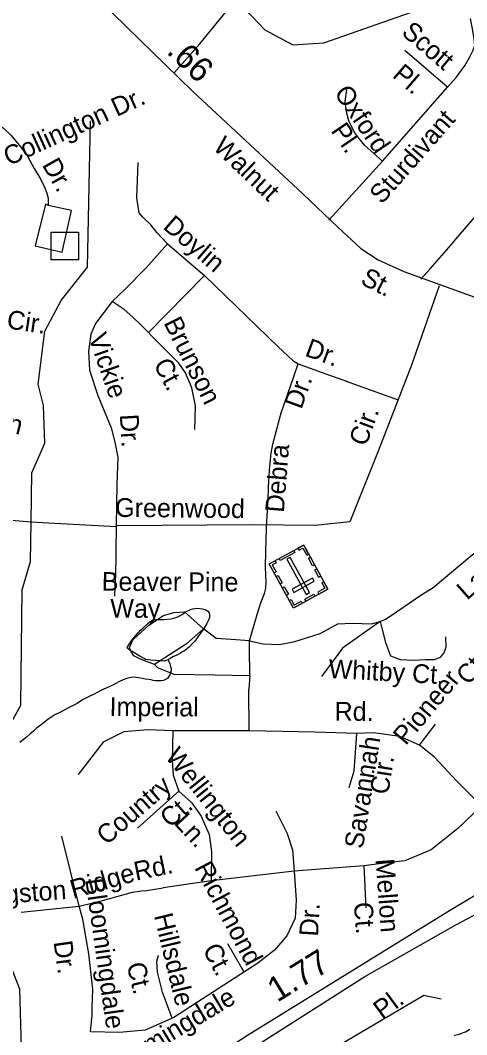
# Model space of a CAD drawing. Extents: x 2001466 to 2224147, y 644118 to 847247.
# Drawn here: x 2070435 to 2072696, y 730003 to 735142 of the extents above; entities that cross this region are included whole.
import ezdxf

# ---------------------------------------------------------------- set-up
doc = ezdxf.new("R2010")
doc.units = 0
for name, color, linetype in [('Exist Cultural Cemetery CELL', 7, 'Continuous'), ('Exist Hydrographic Creek Single Shore', 7, 'Continuous'), ('Exist Hydrographic Misc Water Feature', 7, 'Continuous'), ('Exist Road Non-System Structure Non-Sys Other Attributed CELL', 7, 'Continuous'), ('Exist Road Non-System Type 51', 7, 'Continuous'), ('Exist Road Non-System Type 51 Label', 7, 'Continuous'), ('Exist Road Primary US Divided Attributed', 7, 'Continuous'), ('Exist Road Primary US Mileage Hundredths English Label', 7, 'Continuous'), ('Exist Road Secondary Mileage Hundredths English Label', 7, 'Continuous'), ('Exist Road Secondary Type 51 Label', 7, 'Continuous'), ('Exist Road Secondary Type 51 Undivided 4 Lane Attributed', 7, 'Continuous')]:
    doc.layers.add(name, color=color, linetype=linetype)

msp = doc.modelspace()

# ---------------------------------------------------------------- linework, layer by layer
at = {"layer": 'Exist Cultural Cemetery CELL'}
for points in [[(2071992.6, 732260.1), (2071818, 732164.6), (2071695.8, 732388), (2071870.4, 732483.5)], [(2071841.5, 732467.6), (2071847, 732457.6), (2071866.3, 732468.1), (2071885.7, 732432.6), (2071895.4, 732438), (2071870.5, 732483.5)], [(2071825.5, 732445.9), (2071751.1, 732405.2), (2071745.6, 732415.2), (2071820.1, 732455.9)], [(2071724.8, 732403.9), (2071730.4, 732393.8), (2071711.1, 732383.3), (2071730.4, 732347.8), (2071720.7, 732342.5), (2071695.8, 732388)], [(2071882.9, 732233.5), (2071899.3, 732242.5), (2071802, 732420.4), (2071785.6, 732411.5)], [(2071904, 732422.2), (2071924.8, 732384.2), (2071914.8, 732378.7), (2071894.1, 732416.7)], [(2071740.4, 732330.1), (2071761.2, 732292.1), (2071751.2, 732286.6), (2071730.4, 732324.6)], [(2071936.3, 732363.2), (2071957.1, 732325.2), (2071947.1, 732319.7), (2071926.3, 732357.8)], [(2071924.2, 732300.3), (2071915.2, 732316.7), (2071811.9, 732260.2), (2071820.9, 732243.8)], [(2071971.8, 732298.1), (2071961.9, 732292.7), (2071977.3, 732264.5), (2071941.7, 732245), (2071947.1, 732235.2), (2071992.6, 732260.1)], [(2071772, 732272.2), (2071792.8, 732234.2), (2071782.8, 732228.7), (2071762, 732266.8)], [(2071927.6, 732224.6), (2071882.2, 732199.7), (2071876.7, 732209.7), (2071922.2, 732234.6)], [(2071797.1, 732202.6), (2071807, 732208.1), (2071822.5, 732179.8), (2071858.1, 732199.3), (2071863.4, 732189.5), (2071817.9, 732164.6)]]:
    msp.add_lwpolyline(points, close=True, dxfattribs=at)
at = {"layer": 'Exist Hydrographic Creek Single Shore'}
for points in [[(2070489.5, 732600.8), (2070493.9, 732850), (2070560, 732999.6), (2070552, 733190.1), (2070525.9, 733298.8), (2070558.9, 733567.2), (2070642, 733723), (2070775.1, 733890.9), (2070791.1, 734632.1)], [(2070674.9, 728631.2), (2070618, 728775.9), (2070533.9, 729158.2), (2070483.1, 729566.1), (2070450.1, 729642.2), (2070432, 730233.1), (2070256.1, 730683), (2070198, 730831.8), (2070197, 731074.6), (2070305.1, 731223.3), (2070305.1, 731433.2), (2070438, 731673.3), (2070444.9, 732257.2), (2070485.9, 732400.7), (2070489.5, 732600.8)]]:
    msp.add_lwpolyline(points, dxfattribs=at)
at = {"layer": 'Exist Hydrographic Misc Water Feature'}
for points in [[(2071533.1, 735279), (2071572.9, 735200.1), (2071673, 735093), (2071814.9, 735018), (2071973, 735027.9), (2072614, 735254.3), (2072686.4, 735293.2)], [(2071183.9, 731902.2), (2071171.8, 731898.4), (2071162, 731896.2), (2071148, 731896.3), (2071120, 731898.1), (2071096, 731900.1), (2071069.9, 731904.1), (2071062.1, 731908.1), (2071039.8, 731920), (2071015.8, 731935.9), (2071000, 731946), (2070991.8, 731950.1), (2070986.1, 731954.2), (2070978.1, 731959.8), (2070975.8, 731963.8), (2070977.6, 731968), (2070991.6, 731988.2), (2071001.6, 732004.1), (2071011.7, 732016), (2071019.7, 732026.1), (2071031.8, 732038.1), (2071043.5, 732052.1), (2071057.4, 732064.2), (2071079.6, 732084), (2071091.9, 732094.3), (2071101.7, 732102.1), (2071117.7, 732106.2), (2071135.5, 732106.3), (2071149.5, 732106.2), (2071161.4, 732106.5), (2071197.3, 732110.3), (2071217.6, 732114.2), (2071233.3, 732120.3), (2071255.5, 732132.4), (2071271.5, 732144.5), (2071283.6, 732150.4), (2071297.3, 732156.5), (2071309.4, 732160.7), (2071319.1, 732162.5), (2071329.3, 732164.6), (2071345.5, 732162.5), (2071357.4, 732160.7), (2071371.1, 732156.6), (2071379.6, 732152.5), (2071385.3, 732148.8), (2071391.4, 732140.5), (2071393.5, 732126.8), (2071393.5, 732116.7), (2071387.8, 732102.6), (2071379.6, 732086.8), (2071367.7, 732066.6), (2071357.4, 732050.8), (2071347.4, 732036.5), (2071333.8, 732018.7), (2071319.9, 731998.5), (2071305.7, 731982.8), (2071291.8, 731968.6), (2071283.8, 731960.5), (2071271.9, 731950.6), (2071263.9, 731946.5), (2071256.1, 731942.4), (2071245.7, 731936.3), (2071223.7, 731924.6), (2071211.6, 731918.3), (2071194, 731908.4), (2071183.9, 731902.2)], [(2071183.9, 731902.2), (2071192.1, 731882.4), (2071196, 731868.4), (2071198.3, 731858.3), (2071198.3, 731850.2), (2071196.2, 731838.3), (2071192.1, 731826.4), (2071186.2, 731816.3), (2071180.2, 731808.3), (2071170.2, 731802.5), (2071160.1, 731798.3), (2071148, 731796.1), (2071132.3, 731796.1), (2071120.4, 731796.3), (2071107.9, 731798.2), (2071098, 731800.1), (2071083.9, 731802.2), (2071068.1, 731804.2), (2071054.3, 731807.9), (2071036.1, 731810.3), (2071022.1, 731812), (2071008.2, 731814.1), (2070994.3, 731812.2), (2070974, 731807.9), (2070956.1, 731800.1), (2070938.1, 731791.9), (2070916.1, 731779.8), (2070898.3, 731771.9), (2070870, 731758), (2070846.2, 731747.8), (2070828, 731737.6), (2070808.5, 731727.5), (2070776.3, 731713.7), (2070750.7, 731699.4), (2070722.6, 731681.4), (2070696.3, 731667.5), (2070678.5, 731659.6), (2070638.7, 731637.3), (2070606.7, 731621.4), (2070574.5, 731599.1), (2070556.9, 731587.2), (2070534.3, 731567.1), (2070516.7, 731555.2), (2070500.7, 731539.3), (2070484.7, 731527.2), (2070466.9, 731511.2), (2070450.7, 731499.1), (2070432.8, 731483.1)], [(2072711.4, 730029.5), (2072693.1, 730017.7), (2072683.1, 730013.5), (2072665.2, 730007.7), (2072651.3, 730003.3), (2072633.2, 729999.6)]]:
    msp.add_lwpolyline(points, dxfattribs=at)
at = {"layer": 'Exist Road Non-System Structure Non-Sys Other Attributed CELL'}
msp.add_lwpolyline([(2070590.9, 734068), (2070729.9, 734068), (2070729.9, 733928.9), (2070590.9, 733928.9)], close=True, dxfattribs=at)
at = {"layer": 'Exist Road Non-System Type 51'}
for p, q in [((2072598.3, 734803.1), (2072382.2, 734989.5)), ((2072268.7, 734427.8), (2072598.3, 734803.1)), ((2071998.5, 734129.3), (2072268.7, 734427.8)), ((2071181.1, 734010), (2071367.5, 733848.4)), ((2072511.3, 733883.5), (2072628.7, 734018.1)), ((2072464.4, 733829.8), (2072511.3, 733883.5)), ((2071084.1, 733559.7), (2071367.5, 733848.4)), ((2072079.6, 733316.2), (2072277.7, 733245.2)), ((2072277.7, 733245.2), (2072348.9, 733219.7)), ((2070348.1, 732613.2), (2070489.5, 732600.8)), ((2070489.5, 732600.8), (2070548.2, 732597.6)), ((2070548.2, 732597.6), (2070920.8, 732577.3)), ((2072258.1, 732096.1), (2072266.5, 732062.5)), ((2071267.4, 731977), (2071115.5, 731878)), ((2071596.7, 731959.7), (2071596.6, 731998.4)), ((2071596.9, 731822), (2071596.7, 731959.7)), ((2072048.2, 731936), (2071961.2, 731817.8)), ((2070733.6, 730653.8), (2070645.7, 731009.3)), ((2070439, 730623.9), (2070733.6, 730653.8)), ((2071569.6, 730320.8), (2071486.9, 730462.9))]:
    msp.add_line(p, q, dxfattribs=at)
for points in [[(2071215.8, 734877.3), (2071344.8, 735022.7), (2071509.8, 735225.6), (2071541.9, 735263.7)], [(2072598.3, 734803.1), (2072643.4, 734852.2), (2072688.6, 734915.2), (2072711.5, 734956.8), (2072728.2, 734990.4), (2072736.7, 735014.3), (2072733.3, 735046.3), (2072728, 735080.4), (2072715.5, 735150.7)], [(2069909.4, 734791.5), (2070019, 734746.2), (2070111.4, 734714.5), (2070197.9, 734679.8), (2070241.2, 734655.3), (2070294.7, 734628.2), (2070348.1, 734597.1), (2070387.3, 734560.3), (2070430.2, 734507.4), (2070469.2, 734456.6), (2070505.9, 734391.8), (2070538.7, 734335.2), (2070559.8, 734292.7), (2070569.3, 734266.5), (2070576.8, 734240.4), (2070576, 734204.4)], [(2072268.7, 734427.8), (2072225.5, 734466.7), (2072180.3, 734507.6), (2072149, 734544.2), (2072129.6, 734572.6), (2072110.3, 734607), (2072098.9, 734633.3), (2072087.8, 734677.5), (2072084.3, 734703.6), (2072080.8, 734729.7), (2072088.1, 734791.5)], [(2072628.7, 734018.1), (2072632.4, 734022.3), (2072870.1, 734299.5), (2073109.7, 734574.6), (2073222.3, 734702.3), (2073280.5, 734762.3)], [(2071181.1, 734010), (2071126.3, 734067.1), (2071095.7, 734104.9), (2071055.8, 734144.9), (2071037.4, 734166.4), (2071025.1, 734243.1), (2071031.2, 734421.2)], [(2070576, 734204.4), (2070562.2, 734210.7), (2070509.8, 733999.7), (2070647.2, 733966.9), (2070693.5, 734178), (2070576, 734204.4)], [(2070901.1, 733717.7), (2070964.3, 733778.4), (2071072.6, 733888.2), (2071181.1, 734010)], [(2071367.5, 733848.4), (2071740.8, 733488), (2071815.3, 733418.5), (2071843, 733401.9)], [(2072557.1, 733796.5), (2072417.1, 733395.6), (2072248.1, 732960), (2072103.3, 732601.6), (2071927.9, 732582.3), (2071609.3, 732585.5), (2070920.6, 732581.5)], [(2070901.1, 733717.7), (2070816.2, 733606), (2070791.9, 733551.4), (2070779.8, 733463.4), (2070785.9, 733369.3), (2070828.3, 733241.8), (2070895, 733077.9), (2070913.2, 733005.1), (2070928.4, 732929.2), (2070924.2, 732792.7)], [(2071084.1, 733559.7), (2071050.6, 733594.6), (2071005.5, 733637.6), (2070960.3, 733676.5), (2070901.1, 733717.7)], [(2071319.6, 733068.2), (2071322.7, 733189.6), (2071304.5, 733280.7), (2071271.1, 733356.6), (2071237.8, 733405.1), (2071195.3, 733447.6), (2071097.6, 733545.7), (2071084.1, 733559.7)], [(2073511.4, 733446.3), (2073401.9, 733220.8), (2073258.7, 732964.8), (2073131.6, 732751.4), (2073044.7, 732659.6), (2072895, 732550.1), (2072722.9, 732432.6), (2072526.5, 732267.5), (2072469.5, 732231.2)], [(2071682.6, 732569.7), (2071687.7, 732661), (2071690.6, 732711.5), (2071692.3, 732778.8), (2071695.8, 732828.9), (2071697.5, 732863.4), (2071702.7, 732915.2), (2071706.1, 732949.8), (2071714.7, 732994.7), (2071755.9, 733153.7), (2071802.6, 733282.7), (2071843, 733401.9)], [(2071843, 733401.9), (2071982, 733351), (2072092.8, 733311.4)], [(2070924.2, 732792.7), (2070920.6, 732581.5)], [(2070920.6, 732581.5), (2070917.9, 732317.5)], [(2071596.6, 731998.4), (2071622.8, 732090.9), (2071640, 732148.5), (2071655, 732196.2), (2071671.8, 732237.9), (2071678.4, 732265.8), (2071681, 732295.7), (2071676.6, 732371.8), (2071678.2, 732451.8), (2071682.6, 732569.7)], [(2070914.6, 732225.4), (2070917.9, 732317.5)], [(2072469.5, 732231.2), (2072309, 732121.6), (2072284.8, 732106), (2072258.1, 732096.1)], [(2070999.8, 731991), (2071006.5, 732005.9), (2071085.4, 732077.3), (2071160.6, 732126.2), (2071213.2, 732141.3), (2071265.9, 732145), (2071363.6, 732058.5)], [(2071596.6, 731998.4), (2071664.3, 731983.3), (2071747, 731979.5), (2071825.9, 731994.6), (2071953.7, 732036), (2072043.9, 732084.8), (2072115.3, 732088.6), (2072213, 732084.8), (2072258.1, 732096.1)], [(2072258.1, 732096.1), (2072066.4, 731960.7), (2072048.2, 731936)], [(2071363.6, 732058.5), (2071277.1, 731983.3), (2071267.4, 731977)], [(2071596.6, 731998.4), (2071502.6, 732005.9), (2071427.5, 732009.6), (2071363.6, 732058.5)], [(2072266.5, 732062.5), (2072284.4, 731990.8), (2072310.7, 731923.1), (2072359.6, 731904.3), (2072427.3, 731900.6), (2072487.4, 731904.3), (2072532.5, 731904.3), (2072562.6, 731915.6), (2072564.5, 731917.9)], [(2071115.5, 731878), (2071047.9, 731904.3), (2071010.3, 731923.1), (2070995.2, 731945.7), (2070987.7, 731964.5), (2070999.8, 731991)], [(2072564.5, 731917.9), (2072581.4, 731938.2), (2072592.6, 731968.3), (2072590.9, 732018.4)], [(2071115.5, 731878), (2071130.5, 731863), (2071213.2, 731829.1), (2071420, 731825.4), (2071596.9, 731822)], [(2071596.9, 731822), (2071592.7, 731753.2)], [(2071594.8, 731542), (2071592.7, 731753.2)], [(2072457.3, 731470.4), (2072537.8, 731576.7)], [(2071207, 731542), (2071081.5, 731547.7), (2070959.2, 731538), (2070854.6, 731484.9), (2070727.5, 731320.6)], [(2071207, 731542), (2071203.8, 731389.9), (2071208.6, 731317.4), (2071237.6, 731236.1)], [(2071594.8, 731542), (2071207, 731542)], [(2072137.1, 731528.3), (2071926.3, 731536.4), (2071594.8, 731542)], [(2072137.1, 731528.3), (2072124.2, 731338.3), (2072098.5, 731253)], [(2072457.3, 731470.4), (2072357.6, 731513.9), (2072224, 731533.2), (2072137.1, 731528.3)], [(2072771.1, 731162.8), (2072645.6, 731286.8), (2072533, 731409.2), (2072457.3, 731470.4)], [(2071237.6, 731236.1), (2071028.4, 731049.3)], [(2071237.6, 731236.1), (2071301.9, 731179.7), (2071351.8, 731110.5), (2071392.1, 731017.1), (2071403.3, 730931.7), (2071401.7, 730781.9)], [(2072771.1, 731162.8), (2072650.4, 731046.9), (2072515.3, 730939), (2072383.3, 730883.4), (2072253, 730868.9), (2072175.7, 730859.2)], [(2071730, 731137), (2071786.3, 731022.7), (2071813.7, 730939), (2071821.7, 730831.1)], [(2072175.7, 730859.2), (2071821.7, 730831.1)], [(2072175.7, 730859.2), (2072185.4, 730645.9)], [(2071821.7, 730831.1), (2071833, 730684.5), (2071826.5, 730592.7), (2071784.7, 730504.2), (2071721.9, 730430.9), (2071638.3, 730364.9), (2071211.8, 730091.1), (2071067, 730025.9), (2070936.7, 730014.6), (2070790.2, 730017.8)], [(2071821.7, 730831.1), (2071401.7, 730781.9)], [(2070733.6, 730653.8), (2070852, 730682.6), (2071002.9, 730725.5), (2071048.5, 730731.9), (2071074.7, 730734.2), (2071105.7, 730739), (2071158.7, 730746.5)], [(2071401.7, 730781.9), (2071158.7, 730746.5)], [(2070790.2, 730017.8), (2070799.1, 730102.4), (2070799.1, 730139), (2070802.9, 730233.5), (2070781.7, 730412.8), (2070750.9, 730588.3), (2070733.6, 730653.8)], [(2071204.8, 730086.6), (2071155.5, 730218.1), (2071130.5, 730319.3), (2071126.8, 730375.7), (2071134.3, 730405.8)], [(2071569, 729494.4), (2071608.1, 729563.6), (2071632.1, 729593.7), (2071814.4, 729699.6), (2071931.6, 729840.2), (2071985.2, 729904.9), (2072063.1, 729959.3), (2072479.5, 730202.7), (2072566, 730184.7)]]:
    msp.add_lwpolyline(points, dxfattribs=at)
at = {"layer": 'Exist Road Primary US Divided Attributed'}
for points in [[(2068775.4, 728157), (2069086.3, 728360.7), (2069659.1, 728712), (2070118.3, 729004.2), (2070708.4, 729363.4), (2071028.7, 729556), (2071339.6, 729762.9), (2071841.3, 730082.6), (2072180.6, 730297.4), (2072641.3, 730559.5), (2073042.1, 730771.8), (2073543.9, 731032.4), (2073851.6, 731210), (2074302.8, 731489.5)], [(2073005, 730868.5), (2072601.1, 730626.2), (2071586.5, 729998.5), (2071239.4, 729774.3), (2069899.7, 728949.3), (2069323.8, 728580.6), (2068872.5, 728307.4), (2068444.9, 728014.5)]]:
    msp.add_lwpolyline(points, dxfattribs=at)
at = {"layer": 'Exist Road Secondary Type 51 Undivided 4 Lane Attributed'}
msp.add_lwpolyline([(2069984, 736075.2), (2070365.4, 735699.2), (2070590.7, 735493), (2070902.9, 735176.6), (2071306.8, 734783.7), (2071865.2, 734262.7), (2072043.8, 734093.6), (2072159.6, 733985.7), (2072248.1, 733927.8), (2072376.9, 733869.8), (2073945.8, 733301.5)], dxfattribs=at)

# ---------------------------------------------------------------- texts
at = {"layer": 'Exist Road Non-System Type 51 Label'}
for s, rotation, p in [('Scott', 319.2284, (2072360.6, 735073)), ('Pl.', 319.2284, (2072314.8, 734857.2)), ('Oxford', 304.3644, (2072021.4, 734773.1)), ('Collington Dr.', 24.5064, (2070376.8, 734402.9)), ('Sturdivant', 48.6999, (2072266.1, 734206.4)), ('Pl.', 304.3644, (2072004.8, 734582)), ('Dr.', 299.5271, (2070543.4, 734410.1)), ('Doylin', 319.0783, (2071152.6, 734090.2)), ('Cir.', 351.5691, (2070362.5, 733581.8)), ('Brunson', 296.5579, (2071159.3, 733609.8)), ('Vickie', 289.1158, (2070778.8, 733538.2)), ('Dr.', 339.9041, (2071871.3, 733443.9)), ('Ct.', 298.4892, (2071106.8, 733398.9)), ('Dr.', 70.1284, (2071858.3, 733167.5)), ('Riverton', 345.9569, (2069975, 733156.3)), ('Cir.', 69.5562, (2072185.4, 732979.3)), ('Dr.', 273.2662, (2070939, 733144.7)), ('Debra', 85.4578, (2071769.7, 732645.8)), ('Greenwood', 359.43, (2070915.2, 732626.5)), ('Lawrence', 41.4064, (2072697.7, 732201.3)), ('Beaver Pine', 359.7409, (2070847.4, 732252)), ('Way', 359.7409, (2070890.4, 732115.8)), ('Whitby Ct.', 356.8184, (2071994.1, 731810.8)), ('Ct.', 50.2282, (2072706.6, 731769.3)), ('Pioneer', 50.2282, (2072387.3, 731464.6)), ('Imperial', 359.6879, (2070886.7, 731617.8)), ('Rd.', 359.458, (2072026.4, 731594.4)), ('Savannah', 81.0275, (2072170, 730941.7)), ('Wellington', 308.6322, (2071165.2, 731410.2)), ('Cir.', 81.0275, (2072298.4, 731216)), ('Country', 40.8837, (2070872, 730959.8)), ('Ct.', 40.8837, (2071193.9, 731047)), ('Ln.', 312.5536, (2071209.3, 731073.1)), ('Rd.', 11.7239, (2071020.8, 730783.2)), ('Mellon', 274.2309, (2072234.2, 730891.8)), ('Ridge', 15.8777, (2070702.8, 730691.3)), ('Richmond', 297.9202, (2071315.1, 730849.9)), ('Bloomingdale', 278.074, (2070763.6, 730789.5)), ('Kingston', 4.3324, (2070178.2, 730653.5)), ('Dr.', 86.651, (2071942.6, 730499)), ('Ct.', 274.2309, (2072124.3, 730672)), ('Hillsdale', 283.6046, (2071111.6, 730606.7)), ('Dr.', 278.074, (2070602.9, 730473.4)), ('Ct.', 297.9202, (2071356.3, 730435.1)), ('Ct.', 283.6046, (2070972.7, 730358.5)), ('Bloomingdale', 30.8631, (2070873, 729772.5)), ('Pl.', 36.3973, (2072267.7, 730078.3))]:
    msp.add_text(s, height=95, rotation=rotation, dxfattribs=at).set_placement(p)
at = {"layer": 'Exist Road Primary US Mileage Hundredths English Label'}
msp.add_text('1.77', height=125, rotation=31.7423, dxfattribs=at).set_placement((2071736.4, 730164.8))
at = {"layer": 'Exist Road Secondary Mileage Hundredths English Label'}
msp.add_text('.66', height=125, rotation=316.1994, dxfattribs=at).set_placement((2071171, 734978.6))
at = {"layer": 'Exist Road Secondary Type 51 Label'}
for s, rotation, p in [('Walnut', 316.248, (2071406.5, 734493.3)), (' St.', 333.1878, (2072121.4, 733824.6))]:
    msp.add_text(s, height=95, rotation=rotation, dxfattribs=at).set_placement(p)

doc.saveas('drawing.dxf')
